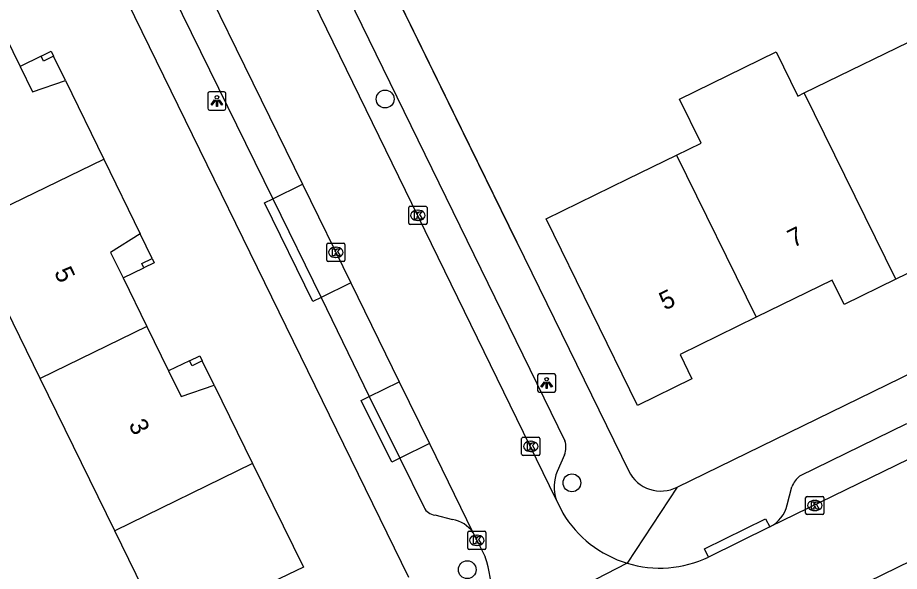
# Model space of a CAD drawing. Extents: x 160457 to 162082, y 388340 to 389736.
# Drawn here: x 161413.14 to 161461.5, y 388663.56 to 388693.95 of the extents above; entities that cross this region are included whole.
import ezdxf

# ---------------------------------------------------------------- set-up
doc = ezdxf.new("R2010")
doc.units = 0
for name, color, linetype in [('IMGEO_Boom', 7, 'Continuous'), ('IMGEO_Kolk', 7, 'Continuous'), ('IMGEO_Lichtpunt', 7, 'Continuous'), ('IMGEO_Muur', 7, 'Continuous'), ('IMGEO_Pand', 7, 'Continuous'), ('IMGEO_Pand_nummerreeks', 7, 'Continuous'), ('IMGEO_Pand_overbouw', 7, 'Continuous'), ('IMGEO_Parkeervlak_open', 7, 'Continuous'), ('IMGEO_Rijbaan_lokaal_open', 7, 'Continuous'), ('IMGEO_Voetpad_open', 7, 'Continuous')]:
    doc.layers.add(name, color=color, linetype=linetype)

msp = doc.modelspace()

# ---------------------------------------------------------------- linework, layer by layer
at = {"layer": 'IMGEO_Boom'}
for centre in [(161433.293, 388689.48), (161443.539, 388668.417), (161437.798, 388663.652)]:
    msp.add_circle(centre, 0.489, dxfattribs=at)
at = {"layer": 'IMGEO_Kolk'}
for p, q in [((161434.59, 388682.669), (161434.59, 388683.521)), ((161434.665, 388683.595), (161435.517, 388683.595)), ((161435.078, 388683.375), (161435.103, 388683.375)), ((161435.591, 388683.521), (161435.591, 388682.669)), ((161435.101, 388682.815), (161435.076, 388682.815)), ((161435.517, 388682.595), (161434.665, 388682.595)), ((161430.087, 388680.641), (161430.087, 388681.493)), ((161430.162, 388681.567), (161431.014, 388681.567)), ((161430.575, 388681.347), (161430.6, 388681.347)), ((161431.088, 388681.493), (161431.088, 388680.641)), ((161431.014, 388680.567), (161430.162, 388680.567)), ((161430.598, 388680.787), (161430.573, 388680.787)), ((161440.782, 388669.991), (161440.782, 388670.843)), ((161440.857, 388670.917), (161441.709, 388670.917)), ((161441.783, 388670.843), (161441.783, 388669.991)), ((161441.27, 388670.697), (161441.295, 388670.697)), ((161441.709, 388669.917), (161440.857, 388669.917)), ((161441.293, 388670.137), (161441.268, 388670.137)), ((161456.359, 388666.75), (161456.359, 388667.602)), ((161456.434, 388667.676), (161457.286, 388667.676)), ((161456.847, 388667.456), (161456.872, 388667.456)), ((161457.36, 388667.602), (161457.36, 388666.75)), ((161456.87, 388666.896), (161456.845, 388666.896)), ((161457.286, 388666.676), (161456.434, 388666.676)), ((161437.824, 388664.839), (161437.824, 388665.691)), ((161437.899, 388665.765), (161438.751, 388665.765)), ((161438.312, 388665.545), (161438.337, 388665.545)), ((161438.825, 388665.691), (161438.825, 388664.839)), ((161438.335, 388664.985), (161438.31, 388664.985)), ((161438.751, 388664.765), (161437.899, 388664.765))]:
    msp.add_line(p, q, dxfattribs=at)
for points in [[(161434.59, 388682.669), (161434.59, 388683.521)], [(161434.665, 388683.595), (161435.517, 388683.595)], [(161434.911, 388683.295), (161435.034, 388683.295), (161435.034, 388683.144), (161435.164, 388683.295), (161435.328, 388683.295), (161435.182, 388683.144), (161435.335, 388682.895), (161435.183, 388682.895), (161435.098, 388683.059), (161435.034, 388682.992), (161435.034, 388682.895), (161434.911, 388682.895), (161434.911, 388683.295)], [(161435.591, 388683.521), (161435.591, 388682.669)], [(161435.517, 388682.595), (161434.665, 388682.595)], [(161430.087, 388680.641), (161430.087, 388681.493)], [(161430.162, 388681.567), (161431.014, 388681.567)], [(161431.088, 388681.493), (161431.088, 388680.641)], [(161430.408, 388681.267), (161430.531, 388681.267), (161430.531, 388681.116), (161430.661, 388681.267), (161430.825, 388681.267), (161430.679, 388681.116), (161430.832, 388680.867), (161430.68, 388680.867), (161430.595, 388681.031), (161430.531, 388680.964), (161430.531, 388680.867), (161430.408, 388680.867), (161430.408, 388681.267)], [(161431.014, 388680.567), (161430.162, 388680.567)], [(161440.782, 388669.991), (161440.782, 388670.843)], [(161440.857, 388670.917), (161441.709, 388670.917)], [(161441.783, 388670.843), (161441.783, 388669.991)], [(161441.103, 388670.617), (161441.226, 388670.617), (161441.226, 388670.466), (161441.356, 388670.617), (161441.52, 388670.617), (161441.374, 388670.466), (161441.527, 388670.217), (161441.375, 388670.217), (161441.29, 388670.381), (161441.226, 388670.314), (161441.226, 388670.217), (161441.103, 388670.217), (161441.103, 388670.617)], [(161441.709, 388669.917), (161440.857, 388669.917)], [(161456.359, 388666.75), (161456.359, 388667.602)], [(161456.434, 388667.676), (161457.286, 388667.676)], [(161456.68, 388667.376), (161456.803, 388667.376), (161456.803, 388667.225), (161456.933, 388667.376), (161457.097, 388667.376), (161456.951, 388667.225), (161457.104, 388666.976), (161456.952, 388666.976), (161456.867, 388667.14), (161456.803, 388667.073), (161456.803, 388666.976), (161456.68, 388666.976), (161456.68, 388667.376)], [(161457.36, 388667.602), (161457.36, 388666.75)], [(161457.286, 388666.676), (161456.434, 388666.676)], [(161437.824, 388664.839), (161437.824, 388665.691)], [(161437.899, 388665.765), (161438.751, 388665.765)], [(161438.145, 388665.465), (161438.268, 388665.465), (161438.268, 388665.314), (161438.398, 388665.465), (161438.562, 388665.465), (161438.416, 388665.314), (161438.569, 388665.065), (161438.417, 388665.065), (161438.332, 388665.229), (161438.268, 388665.162), (161438.268, 388665.065), (161438.145, 388665.065), (161438.145, 388665.465)], [(161438.825, 388665.691), (161438.825, 388664.839)], [(161438.751, 388664.765), (161437.899, 388664.765)]]:
    msp.add_lwpolyline(points, dxfattribs=at)
for centre, start, end in [((161434.667, 388683.519), 91.552, 178.448), ((161434.667, 388683.519), 91.552, 178.448), ((161435.515, 388683.519), 1.552, 88.448), ((161435.515, 388683.519), 1.552, 88.448), ((161434.667, 388682.671), 181.552, 268.448), ((161434.667, 388682.671), 181.552, 268.448), ((161435.515, 388682.671), 271.552, 358.448), ((161435.515, 388682.671), 271.552, 358.448), ((161430.164, 388681.491), 91.552, 178.448), ((161430.164, 388681.491), 91.552, 178.448), ((161431.012, 388681.491), 1.552, 88.448), ((161431.012, 388681.491), 1.552, 88.448), ((161430.164, 388680.643), 181.552, 268.448), ((161430.164, 388680.643), 181.552, 268.448), ((161431.012, 388680.643), 271.552, 358.448), ((161431.012, 388680.643), 271.552, 358.448), ((161440.859, 388670.841), 91.552, 178.448), ((161440.859, 388670.841), 91.552, 178.448), ((161441.707, 388670.841), 1.552, 88.448), ((161441.707, 388670.841), 1.552, 88.448), ((161440.859, 388669.993), 181.552, 268.448), ((161440.859, 388669.993), 181.552, 268.448), ((161441.707, 388669.993), 271.552, 358.448), ((161441.707, 388669.993), 271.552, 358.448), ((161456.436, 388667.6), 91.552, 178.448), ((161456.436, 388667.6), 91.552, 178.448), ((161457.284, 388667.6), 1.552, 88.448), ((161457.284, 388667.6), 1.552, 88.448), ((161456.436, 388666.752), 181.552, 268.448), ((161456.436, 388666.752), 181.552, 268.448), ((161457.284, 388666.752), 271.552, 358.448), ((161457.284, 388666.752), 271.552, 358.448), ((161437.901, 388665.689), 91.552, 178.448), ((161437.901, 388665.689), 91.552, 178.448), ((161438.749, 388665.689), 1.552, 88.448), ((161438.749, 388665.689), 1.552, 88.448), ((161437.901, 388664.841), 181.552, 268.448), ((161437.901, 388664.841), 181.552, 268.448), ((161438.749, 388664.841), 271.552, 358.448), ((161438.749, 388664.841), 271.552, 358.448)]:
    msp.add_arc(centre, 0.0765, start, end, dxfattribs=at)
for centre, major_axis, ratio, start_param, end_param in [((161435.077, 388683.095), (-0.387, 0.002), 0.722429, 4.712389, 7.853982), ((161435.102, 388683.095), (-0.39, 0.002), 0.717154, 1.570796, 4.712389), ((161430.574, 388681.067), (-0.387, 0.002), 0.722429, 4.712389, 7.853982), ((161430.599, 388681.067), (-0.39, 0.002), 0.717154, 1.570796, 4.712389), ((161441.269, 388670.417), (-0.387, 0.002), 0.722429, 4.712389, 7.853982), ((161441.294, 388670.417), (-0.39, 0.002), 0.717154, 1.570796, 4.712389), ((161456.846, 388667.176), (-0.387, 0.002), 0.722429, 4.712389, 7.853982), ((161456.871, 388667.176), (-0.39, 0.002), 0.717154, 1.570796, 4.712389), ((161438.311, 388665.265), (-0.387, 0.002), 0.722429, 4.712389, 7.853982), ((161438.336, 388665.265), (-0.39, 0.002), 0.717154, 1.570796, 4.712389)]:
    msp.add_ellipse(centre, major_axis=major_axis, ratio=ratio, start_param=start_param, end_param=end_param, dxfattribs=at)
at = {"layer": 'IMGEO_Lichtpunt'}
for p, q in [((161423.567, 388689.778), (161423.567, 388688.971)), ((161423.567, 388689.778), (161423.567, 388688.971)), ((161424.469, 388689.873), (161423.661, 388689.873)), ((161424.469, 388689.873), (161423.661, 388689.873)), ((161424.563, 388688.971), (161424.563, 388689.778)), ((161424.563, 388688.971), (161424.563, 388689.778)), ((161423.661, 388688.877), (161424.469, 388688.877)), ((161423.661, 388688.877), (161424.469, 388688.877)), ((161441.655, 388674.301), (161441.655, 388673.494)), ((161441.655, 388674.301), (161441.655, 388673.494)), ((161442.557, 388674.396), (161441.749, 388674.396)), ((161442.557, 388674.396), (161441.749, 388674.396)), ((161442.651, 388673.494), (161442.651, 388674.301)), ((161442.651, 388673.494), (161442.651, 388674.301)), ((161441.749, 388673.4), (161442.557, 388673.4)), ((161441.749, 388673.4), (161442.557, 388673.4))]:
    msp.add_line(p, q, dxfattribs=at)
for points in [[(161423.941, 388689.442), (161423.98, 388689.414), (161423.792, 388689.152), (161423.754, 388689.179), (161423.941, 388689.442)], [(161424.043, 388689.394), (161424.09, 388689.394), (161424.09, 388689.072), (161424.043, 388689.072), (161424.043, 388689.394)], [(161424.153, 388689.414), (161424.191, 388689.441), (161424.378, 388689.179), (161424.339, 388689.151), (161424.153, 388689.414)], [(161442.029, 388673.965), (161442.068, 388673.937), (161441.88, 388673.675), (161441.842, 388673.702), (161442.029, 388673.965)], [(161442.131, 388673.917), (161442.178, 388673.917), (161442.178, 388673.595), (161442.131, 388673.595), (161442.131, 388673.917)], [(161442.241, 388673.937), (161442.279, 388673.964), (161442.466, 388673.702), (161442.427, 388673.674), (161442.241, 388673.937)]]:
    msp.add_lwpolyline(points, dxfattribs=at)
for centre in [(161424.066, 388689.576), (161442.154, 388674.099)]:
    msp.add_circle(centre, 0.0994, dxfattribs=at)
for centre, start, end in [((161423.661, 388689.778), 90, 180), ((161423.661, 388689.778), 90, 180), ((161424.469, 388689.778), 0, 90), ((161424.469, 388689.778), 0, 90), ((161423.661, 388688.971), 180, 270), ((161423.661, 388688.971), 180, 270), ((161424.469, 388688.971), 270, 0), ((161424.469, 388688.971), 270, 360), ((161441.749, 388674.301), 90, 180), ((161441.749, 388674.301), 90, 180), ((161442.557, 388674.301), 0, 90), ((161442.557, 388674.301), 0, 90), ((161441.749, 388673.494), 180, 270), ((161441.749, 388673.494), 180, 270), ((161442.557, 388673.494), 270, 0), ((161442.557, 388673.494), 270, 360)]:
    msp.add_arc(centre, 0.0946, start, end, dxfattribs=at)
at = {"layer": 'IMGEO_Muur'}
msp.add_lwpolyline([(161440.514, 388681.617), (161433.836, 388695.29)], dxfattribs=at)
at = {"layer": 'IMGEO_Pand'}
for points in [[(161412.061, 388693.705), (161413.266, 388691.273), (161413.959, 388689.874), (161415.753, 388690.499), (161417.855, 388686.181)], [(161456.284, 388689.814), (161463.285, 388693.231)], [(161414.421, 388691.834), (161414.974, 388692.102), (161415.109, 388691.824), (161414.555, 388691.556), (161414.421, 388691.834)], [(161449.275, 388686.393), (161450.625, 388687.052), (161449.442, 388689.475), (161454.742, 388692.062), (161455.925, 388689.639), (161456.284, 388689.814)], [(161461.3, 388679.587), (161456.284, 388689.814)], [(161410.282, 388682.496), (161417.855, 388686.181)], [(161417.855, 388686.181), (161419.852, 388682.077), (161418.235, 388681.063), (161418.921, 388679.661), (161420.226, 388676.993)], [(161453.64, 388677.503), (161449.467, 388675.467), (161450.12, 388674.13), (161447.127, 388672.659), (161442.12, 388682.9), (161446.614, 388685.094), (161449.275, 388686.393)], [(161449.275, 388686.393), (161453.64, 388677.503)], [(161467.661, 388684.353), (161463.479, 388682.311), (161464.133, 388680.971), (161461.3, 388679.587)], [(161414.372, 388674.145), (161410.282, 388682.496)], [(161420.508, 388680.729), (161420.624, 388680.49), (161420.067, 388680.219), (161419.95, 388680.458), (161420.508, 388680.729)], [(161461.3, 388679.587), (161458.467, 388678.203), (161457.814, 388679.54), (161453.64, 388677.503)], [(161420.226, 388676.993), (161414.372, 388674.145)], [(161420.226, 388676.993), (161421.417, 388674.558), (161422.103, 388673.156), (161423.907, 388673.785), (161426.025, 388669.472)], [(161422.568, 388675.117), (161423.121, 388675.385), (161423.256, 388675.107), (161422.702, 388674.839), (161422.568, 388675.117)], [(161418.463, 388665.792), (161414.372, 388674.145)], [(161426.025, 388669.472), (161428.81, 388663.799), (161427.105, 388662.968), (161428.461, 388660.186), (161422.612, 388657.319), (161420.413, 388661.81), (161418.463, 388665.792)], [(161426.025, 388669.472), (161418.463, 388665.792)]]:
    msp.add_lwpolyline(points, dxfattribs=at)
at = {"layer": 'IMGEO_Pand_overbouw'}
for points in [[(161414.421, 388691.834), (161413.266, 388691.273), (161413.959, 388689.874), (161415.753, 388690.499), (161415.109, 388691.824), (161414.555, 388691.556)], [(161420.508, 388680.729), (161419.852, 388682.077), (161418.235, 388681.063), (161418.921, 388679.661), (161420.067, 388680.219), (161419.95, 388680.458)], [(161422.568, 388675.117), (161421.417, 388674.558), (161422.103, 388673.156), (161423.907, 388673.785), (161423.256, 388675.107), (161422.702, 388674.839)]]:
    msp.add_lwpolyline(points, close=True, dxfattribs=at)
at = {"layer": 'IMGEO_Parkeervlak_open'}
for points in [[(161427.131, 388683.999), (161428.768, 388684.8)], [(161431.416, 388679.386), (161429.779, 388678.586)], [(161432.423, 388673.15), (161434.072, 388673.956)], [(161435.726, 388670.574), (161434.099, 388669.778)]]:
    msp.add_lwpolyline(points, dxfattribs=at)
at = {"layer": 'IMGEO_Rijbaan_lokaal_open'}
for points in [[(161442.68, 388667.501), (161423.259, 388707.37)], [(161423.314, 388695.954), (161428.768, 388684.8)], [(161415.449, 388641.355), (161420.037, 388643.584), (161490.246, 388677.871), (161500, 388682.657), (161504.653, 388684.94), (161509.705, 388687.375)], [(161428.768, 388684.8), (161431.416, 388679.386)], [(161431.416, 388679.386), (161434.072, 388673.956)], [(161434.072, 388673.956), (161435.726, 388670.574)], [(161435.726, 388670.574), (161438.111, 388665.696)], [(161462.701, 388670.051), (161454.386, 388665.997)], [(161442.68, 388667.501), (161443.038, 388666.76)], [(161454.386, 388665.997), (161451.03, 388664.342)], [(161438.111, 388665.696), (161438.322, 388665.266), (161438.776, 388664.363)], [(161446.567, 388664.009), (161438.603, 388659.9)]]:
    msp.add_lwpolyline(points, dxfattribs=at)
for centre, radius, start, end in [((161448.366, 388669.956), 6.213, 210.9571, 253.1672), ((161432.964, 388662.353), 6.149, 336.4861, 19.0742), ((161448.367, 388669.959), 6.217, 253.1702, 295.3641)]:
    msp.add_arc(centre, radius, start, end, dxfattribs=at)
at = {"layer": 'IMGEO_Voetpad_open'}
for points in [[(161434.586, 388663.216), (161414.821, 388703.697)], [(161449.307, 388668.189), (161500, 388692.927), (161519.707, 388702.55)], [(161421.676, 388695.153), (161427.131, 388683.999)], [(161431.242, 388695.117), (161443.156, 388670.73)], [(161433.973, 388695.009), (161440.514, 388681.617), (161446.666, 388669.057)], [(161429.779, 388678.586), (161429.33, 388678.367), (161426.682, 388683.78), (161427.131, 388683.999)], [(161427.131, 388683.999), (161429.779, 388678.586)], [(161429.779, 388678.586), (161432.423, 388673.15)], [(161434.099, 388669.778), (161433.652, 388669.556), (161431.976, 388672.928), (161432.423, 388673.15)], [(161432.423, 388673.15), (161434.099, 388669.778)], [(161456.048, 388668.807), (161461.916, 388671.668)], [(161434.099, 388669.778), (161435.428, 388667.068)], [(161443.138, 388669.958), (161442.731, 388669.046)], [(161449.307, 388668.189), (161446.567, 388664.009)], [(161455.353, 388667.205), (161455.604, 388668.203)], [(161436.017, 388666.654), (161436.992, 388666.401)], [(161451.03, 388664.342), (161450.809, 388664.79), (161454.165, 388666.445), (161454.386, 388665.997)]]:
    msp.add_lwpolyline(points, dxfattribs=at)
for centre, radius, start, end in [((161441.935, 388670.372), 1.272, 340.9963, 16.3324), ((161444.744, 388668.206), 2.181, 157.3504, 198.8683), ((161448.407, 388669.903), 1.936, 205.9228, 297.6896), ((161456.92, 388667.701), 1.408, 128.2425, 159.1183), ((161436.097, 388667.393), 0.744, 205.9427, 263.8516), ((161453.577, 388667.636), 1.827, 296.2738, 346.3719), ((161436.742, 388664.764), 1.656, 34.2546, 81.3213)]:
    msp.add_arc(centre, radius, start, end, dxfattribs=at)

# ---------------------------------------------------------------- texts
at = {"layer": 'IMGEO_Pand_nummerreeks'}
for s, rotation, p in [('7', 26.0237, (161455.676, 388681.304)), ('5', 296.0673, (161415.116, 388679.976)), ('5', 26.0266, (161448.636, 388677.867)), ('3', 296.0672, (161419.202, 388671.623))]:
    msp.add_text(s, height=1, rotation=rotation, dxfattribs=at).set_placement(p)

doc.saveas('drawing.dxf')
